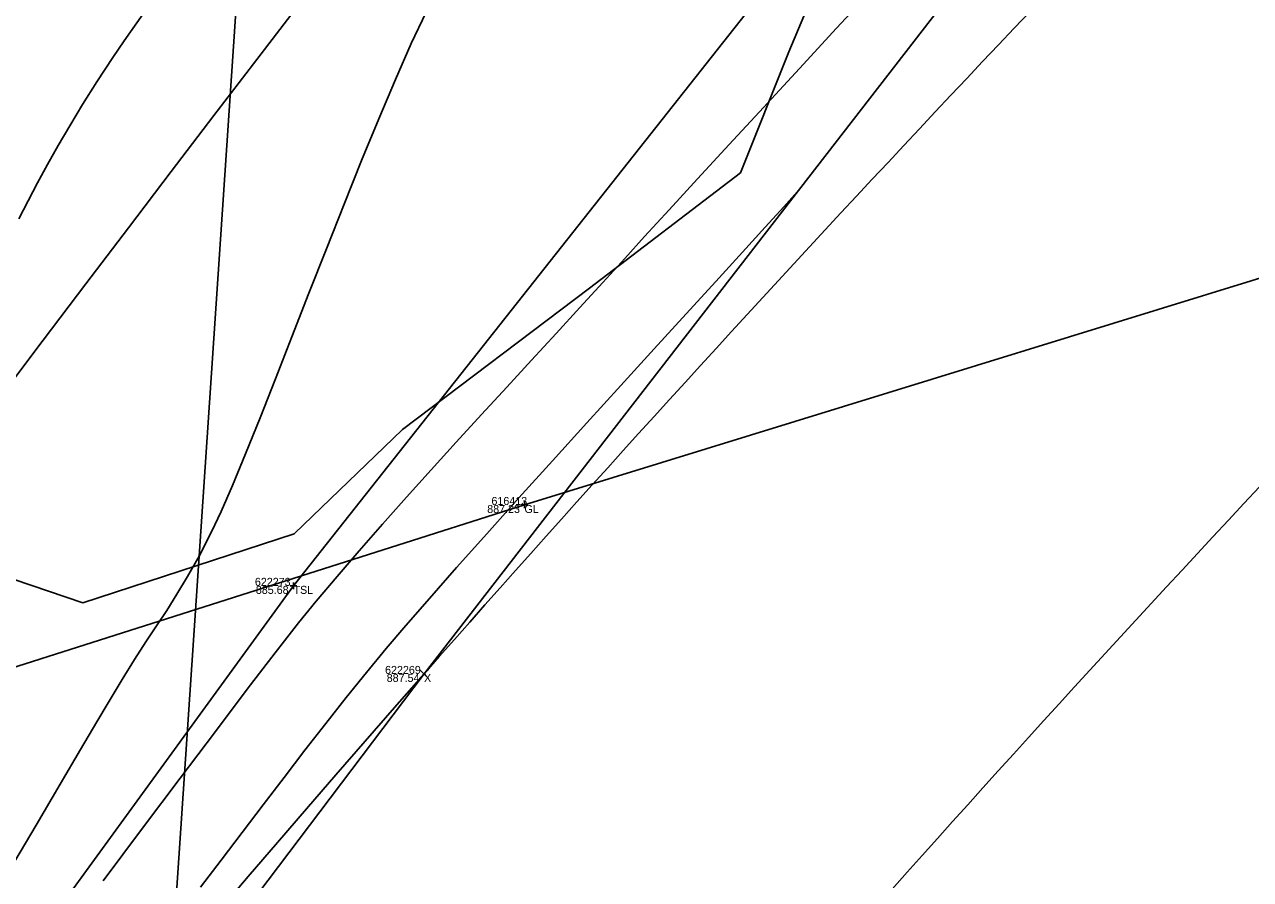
# Model space of a CAD drawing. Extents: x 1957117 to 1971063, y 701601 to 715861.
# Drawn here: x 1964638.1 to 1964691.7, y 708327.6 to 708364.9 of the extents above; entities that cross this region are included whole.
import ezdxf

# ---------------------------------------------------------------- set-up
doc = ezdxf.new("R2010")
doc.units = 0
for name, color, linetype in [('AP_X_Lights', 7, 'Continuous'), ('DT_X_Break_Line', 7, 'Continuous'), ('DT_X_Contour_Minor', 7, 'Continuous'), ('DT_X_TIN_Hull', 7, 'Continuous'), ('GE_X_CL_20', 7, 'Continuous'), ('PV_P_Drive', 7, 'Continuous'), ('PV_P_Shoulder', 7, 'Continuous'), ('RS_Raster1', 7, 'Continuous'), ('RW_X_Esmt_RR', 7, 'Continuous'), ('SC_Scratch1', 7, 'Continuous'), ('SC_Shading5', 7, 'Continuous'), ('VG_X_Tree_Line_Rt', 7, 'Continuous')]:
    doc.layers.add(name, color=color, linetype=linetype)

msp = doc.modelspace()

# ---------------------------------------------------------------- linework, layer by layer
at = {"layer": 'AP_X_Lights'}
for p, q in [((1964655.394, 708336.357), (1964655.782, 708336.747)), ((1964655.394, 708336.747), (1964655.782, 708336.357))]:
    msp.add_line(p, q, dxfattribs=at)
at = {"layer": 'DT_X_Break_Line'}
msp.add_lwpolyline([(1965050.602, 708752.489), (1965022.418, 708737.957), (1964979.532, 708707.414), (1964946.947, 708671.366), (1964902.088, 708640.345), (1964867.661, 708605.251), (1964845.393, 708553.042), (1964812.967, 708521.412), (1964774.51, 708483.156), (1964735.488, 708448.226), (1964693.701, 708418.355), (1964680.131, 708378.684), (1964649.884, 708340.402), (1964620.274, 708299.709), (1964589.442, 708261.034), (1964557.968, 708221.563), (1964529.012, 708179.196)], dxfattribs=at)
at = {"layer": 'DT_X_Contour_Minor'}
for points in [[(1964641.567, 708327.512), (1964643.284, 708329.805), (1964644.928, 708331.997), (1964646.465, 708334.04), (1964647.862, 708335.885), (1964649.085, 708337.481), (1964650.099, 708338.781), (1964650.871, 708339.735), (1964651.788, 708340.817), (1964652.758, 708341.94), (1964653.774, 708343.095), (1964654.826, 708344.276), (1964655.904, 708345.473), (1964656.999, 708346.679), (1964658.102, 708347.887), (1964659.203, 708349.088), (1964660.294, 708350.275), (1964661.364, 708351.439), (1964662.406, 708352.573), (1964663.408, 708353.669), (1964664.362, 708354.719), (1964665.229, 708355.67), (1964666.3, 708356.838), (1964667.545, 708358.19), (1964668.931, 708359.693), (1964670.427, 708361.314), (1964672.002, 708363.019), (1964673.624, 708364.777), (1964675.261, 708366.554)], [(1964641.567, 708327.512), (1964643.284, 708329.805), (1964644.928, 708331.997), (1964646.465, 708334.04), (1964647.862, 708335.885), (1964649.085, 708337.481), (1964650.099, 708338.781), (1964650.871, 708339.735), (1964651.788, 708340.817), (1964652.758, 708341.94), (1964653.774, 708343.095), (1964654.826, 708344.276), (1964655.904, 708345.473), (1964656.999, 708346.679), (1964658.102, 708347.887), (1964659.203, 708349.088), (1964660.294, 708350.275), (1964661.364, 708351.439), (1964662.406, 708352.573), (1964663.408, 708353.669), (1964664.362, 708354.719), (1964665.229, 708355.67), (1964666.3, 708356.838), (1964667.545, 708358.19), (1964668.931, 708359.693), (1964670.427, 708361.314), (1964672.002, 708363.019), (1964673.624, 708364.777), (1964675.261, 708366.554)], [(1964655.68, 708365.484), (1964655.031, 708364.108), (1964654.338, 708362.541), (1964653.609, 708360.824), (1964652.857, 708358.993), (1964652.09, 708357.086), (1964651.32, 708355.141), (1964650.558, 708353.196), (1964649.813, 708351.289), (1964649.096, 708349.457), (1964648.418, 708347.74), (1964647.79, 708346.173), (1964647.221, 708344.796), (1964646.722, 708343.646), (1964646.304, 708342.762), (1964645.753, 708341.707), (1964645.253, 708340.813), (1964644.787, 708340.036), (1964644.338, 708339.33), (1964643.89, 708338.65), (1964643.426, 708337.951), (1964642.93, 708337.188), (1964642.385, 708336.316), (1964641.774, 708335.291), (1964641.285, 708334.456), (1964640.573, 708333.249), (1964639.675, 708331.727), (1964638.627, 708329.948), (1964637.464, 708327.971)], [(1964655.68, 708365.484), (1964655.031, 708364.108), (1964654.338, 708362.541), (1964653.609, 708360.824), (1964652.857, 708358.993), (1964652.09, 708357.086), (1964651.32, 708355.141), (1964650.558, 708353.196), (1964649.813, 708351.289), (1964649.096, 708349.457), (1964648.418, 708347.74), (1964647.79, 708346.173), (1964647.221, 708344.796), (1964646.722, 708343.646), (1964646.304, 708342.762), (1964645.753, 708341.707), (1964645.253, 708340.813), (1964644.787, 708340.036), (1964644.338, 708339.33), (1964643.89, 708338.65), (1964643.426, 708337.951), (1964642.93, 708337.188), (1964642.385, 708336.316), (1964641.774, 708335.291), (1964641.285, 708334.456), (1964640.573, 708333.249), (1964639.675, 708331.727), (1964638.627, 708329.948), (1964637.464, 708327.971)], [(1964643.316, 708365.411), (1964642.474, 708364.227), (1964641.977, 708363.503), (1964641.285, 708362.43), (1964640.663, 708361.439), (1964640.102, 708360.514), (1964639.591, 708359.645), (1964639.123, 708358.816), (1964638.687, 708358.017), (1964638.275, 708357.234), (1964637.878, 708356.453)], [(1964643.316, 708365.411), (1964642.474, 708364.227), (1964641.977, 708363.503), (1964641.285, 708362.43), (1964640.663, 708361.439), (1964640.102, 708360.514), (1964639.591, 708359.645), (1964639.123, 708358.816), (1964638.687, 708358.017), (1964638.275, 708357.234), (1964637.878, 708356.453)], [(1964645.822, 708327.224), (1964646.727, 708328.417), (1964647.64, 708329.621), (1964648.556, 708330.827), (1964649.471, 708332.028), (1964650.384, 708333.215), (1964651.29, 708334.381), (1964652.187, 708335.516), (1964653.071, 708336.614), (1964653.938, 708337.666), (1964654.786, 708338.662), (1964655.822, 708339.852), (1964657.013, 708341.202), (1964658.328, 708342.677), (1964659.736, 708344.244), (1964661.204, 708345.871), (1964662.7, 708347.523), (1964664.194, 708349.166), (1964665.653, 708350.768), (1964667.046, 708352.294), (1964668.341, 708353.711), (1964669.506, 708354.986), (1964670.51, 708356.085), (1964671.32, 708356.974), (1964671.905, 708357.62)], [(1964645.822, 708327.224), (1964646.727, 708328.417), (1964647.64, 708329.621), (1964648.556, 708330.827), (1964649.471, 708332.028), (1964650.384, 708333.215), (1964651.29, 708334.381), (1964652.187, 708335.516), (1964653.071, 708336.614), (1964653.938, 708337.666), (1964654.786, 708338.662), (1964655.822, 708339.852), (1964657.013, 708341.202), (1964658.328, 708342.677), (1964659.736, 708344.244), (1964661.204, 708345.871), (1964662.7, 708347.523), (1964664.194, 708349.166), (1964665.653, 708350.768), (1964667.046, 708352.294), (1964668.341, 708353.711), (1964669.506, 708354.986), (1964670.51, 708356.085), (1964671.32, 708356.974), (1964671.905, 708357.62)]]:
    msp.add_lwpolyline(points, dxfattribs=at)
at = {"layer": 'DT_X_TIN_Hull'}
msp.add_lwpolyline([(1964536.348, 708175.363), (1964564.579, 708216.242), (1964595.189, 708257.308), (1964625.766, 708297.107), (1964655.588, 708336.552), (1964686.979, 708377.083), (1964740.021, 708446.13), (1964774.51, 708483.156), (1964812.967, 708521.412), (1964845.393, 708553.042), (1964881.436, 708597.401), (1964917.009, 708618.529), (1964955.834, 708656.519), (1965000.391, 708688.781), (1965035.96, 708720.883), (1965107.668, 708767.232), (1965152.31, 708796.963), (1965192.253, 708823.809)], dxfattribs=at)
at = {"layer": 'GE_X_CL_20'}
msp.add_arc((1966139.697, 707219.062), 1909.859, 120.84471, 144.852303, dxfattribs=at)
at = {"layer": 'PV_P_Drive'}
for p, q in [((1964659.834, 708343.938), (1964660.126, 708343.938)), ((1964659.98, 708344.084), (1964659.98, 708343.792)), ((1964659.98, 708343.938), (1964659.98, 708343.938)), ((1964649.738, 708340.402), (1964650.03, 708340.402)), ((1964649.884, 708340.548), (1964649.884, 708340.256)), ((1964649.884, 708340.402), (1964649.884, 708340.402))]:
    msp.add_line(p, q, dxfattribs=at)
at = {"layer": 'RW_X_Esmt_RR'}
msp.add_line((1964633.302, 708156.644), (1964685.104, 708926.249), dxfattribs=at)
msp.add_lwpolyline([(1964491.285, 708290.719), (1964520.57, 708299.792), (1964544.055, 708305.678), (1964563.035, 708313.861), (1964590.099, 708321.104), (1964623.491, 708332.328), (1964659.98, 708343.938), (1964719.459, 708362.267), (1964732.512, 708367.435), (1964761.456, 708374.693)], dxfattribs=at)
for centre, radius, start, end in [((1966120.586, 707244.515), 1904.605, 120.74585, 145.147416), ((1966139.697, 707219.062), 1879.859, 120.84471, 144.852303), ((1966139.697, 707219.062), 1939.859, 124.097571, 144.852303)]:
    msp.add_arc(centre, radius, start, end, dxfattribs=at)
at = {"layer": 'SC_Shading5'}
for points in [[(1963589.678, 706586.994), (1963626.625, 706689.548), (1963651.76, 706746.832), (1963668.09, 706778.596), (1963682.768, 706805.402), (1963734.424, 706911.594), (1963826.849, 707116.717), (1963877.258, 707215.645), (1963964.981, 707354.472), (1964070.526, 707509.355), (1964132.574, 707601.994), (1964163.9, 707642.169), (1964191.2, 707685.167), (1964278.98, 707807.131), (1964326.11, 707874.364), (1964396.427, 707968.962), (1964508.519, 708133.679), (1964655.588, 708336.552), (1964745.319, 708429.172), (1964840.327, 708522.317), (1964988.178, 708660.245), (1965089.796, 708739.041), (1965251.743, 708835.216), (1965415.807, 708922.048), (1965866.2, 709149.38), (1966173.543, 709294.131), (1966283.627, 709338.196), (1966534.003, 709419.214), (1966689.084, 709471.266), (1967008.468, 709641.817), (1967166.677, 709750.124), (1967422.113, 709931.083), (1967818.707, 710198.831), (1968187.021, 710459.852), (1968360.589, 710592.493), (1968496.543, 710707.847), (1968606.427, 710809.378), (1968733.391, 710937.091), (1968807.28, 711025.4), (1968843.008, 711077.094), (1968863.233, 711106.099), (1968909.747, 711171.311), (1968974.133, 711279.559), (1969130.932, 711546.915), (1969247.433, 711744.686), (1969402.714, 712016.424), (1969505.287, 712191.789), (1969666.311, 712460.805), (1969771.586, 712639.896), (1969880.058, 712820.917), (1969964.994, 712955.706), (1969990.005, 713000.084), (1970030.065, 713068.479)], [(1963609.915, 706579.703), (1963646.615, 706681.572), (1963671.193, 706737.585), (1963687.092, 706768.511), (1963701.884, 706795.526), (1963753.906, 706902.469), (1963846.249, 707107.41), (1963895.973, 707204.994), (1963982.966, 707342.667), (1964088.35, 707497.312), (1964150.015, 707589.379), (1964181.502, 707629.761), (1964209.024, 707673.109), (1964296.517, 707794.674), (1964343.552, 707861.772), (1964413.958, 707956.489), (1964526.123, 708121.313), (1964672.104, 708322.686), (1964760.576, 708414.006), (1964855.195, 708506.77), (1965002.134, 708643.847), (1965101.925, 708721.226), (1965262.272, 708816.451), (1965425.685, 708902.939), (1965875.63, 709130.044), (1966182.13, 709274.398), (1966290.944, 709317.954), (1966540.737, 709398.785), (1966697.632, 709451.445), (1967019.644, 709623.399), (1967178.971, 709732.471), (1967434.35, 709913.39), (1967830.945, 710181.14), (1968199.774, 710442.525), (1968374.086, 710575.735), (1968510.806, 710691.739), (1968621.36, 710793.889), (1968749.296, 710922.58), (1968824.413, 711012.355), (1968860.678, 711064.827), (1968880.812, 711093.701), (1968927.778, 711159.547), (1968992.655, 711268.62), (1969149.476, 711536.015), (1969266.039, 711733.891), (1969421.336, 712005.657), (1969523.8, 712180.835), (1969684.812, 712449.831), (1969790.084, 712628.917), (1969898.385, 712809.653), (1969983.474, 712944.685), (1970008.657, 712989.367), (1970048.626, 713057.607)]]:
    msp.add_spline(points, degree=3, dxfattribs=at)
at = {"layer": 'VG_X_Tree_Line_Rt'}
msp.add_lwpolyline([(1964633.919, 708341.955), (1964640.666, 708339.653), (1964649.908, 708342.675), (1964654.642, 708347.24), (1964662.821, 708353.417), (1964669.426, 708358.462), (1964671.542, 708363.749), (1964674.045, 708369.713), (1964677.275, 708376.914), (1964676.767, 708382.004), (1964678.501, 708383.579), (1964684.253, 708389.127), (1964687.91, 708387.909), (1964690.296, 708389.015), (1964695.964, 708391.711), (1964697.989, 708396.508), (1964698.115, 708402.052), (1964700.139, 708410.223), (1964703.124, 708410.339), (1964709.394, 708412.446), (1964712.315, 708420.134), (1964717.826, 708422.652), (1964730.629, 708424.08)], dxfattribs=at)

# ---------------------------------------------------------------- texts
at = {"layer": 'PV_P_Shoulder'}
for s, p in [('887.23', (1964658.351, 708343.588)), ('885.68', (1964648.236, 708340.052)), ('887.54', (1964653.957, 708336.202))]:
    msp.add_text(s, height=0.35, dxfattribs=at).set_placement(p)
at = {"layer": 'RS_Raster1'}
for s, p in [('616413', (1964658.536, 708343.938)), ('622273', (1964648.195, 708340.402)), ('622269', (1964653.885, 708336.552))]:
    msp.add_text(s, height=0.35, dxfattribs=at).set_placement(p)
at = {"layer": 'SC_Scratch1'}
for s, p in [('GL', (1964659.98, 708343.588)), ('TSL', (1964649.884, 708340.052)), ('X', (1964655.588, 708336.202))]:
    msp.add_text(s, height=0.35, dxfattribs=at).set_placement(p)

doc.saveas('drawing.dxf')
